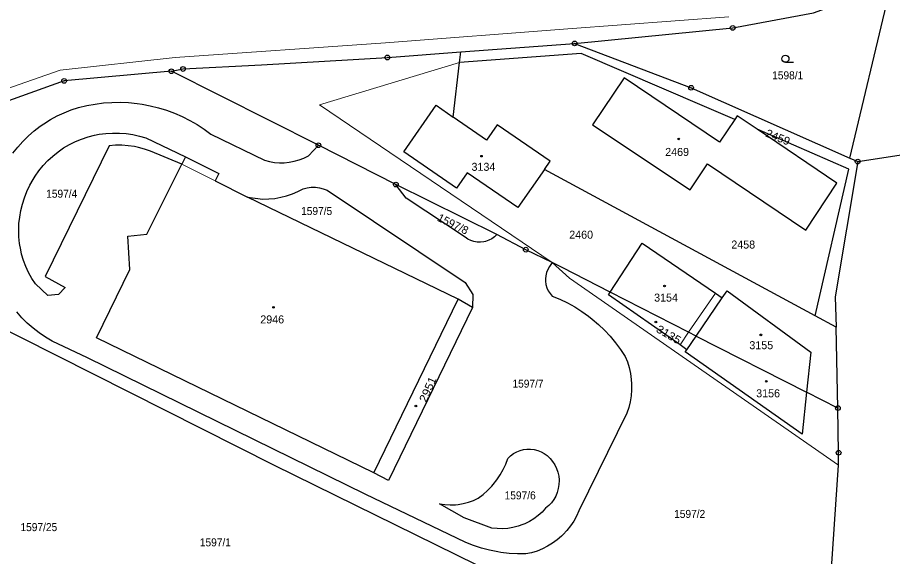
# Model space of a CAD drawing. Extents: x -679733 to -673243, y -1075091 to -1066557.
# Drawn here: x -677557.1 to -677371.3, y -1071519.4 to -1071405 of the extents above; entities that cross this region are included whole.
import ezdxf

# ---------------------------------------------------------------- set-up
doc = ezdxf.new("R2010")
doc.units = 0
doc.header["$LTSCALE"] = 0.68
for name, color, linetype, lineweight in [('1', 7, 'Continuous', 25), ('3', 7, 'Continuous', 25), ('4', 7, 'Continuous', 13), ('5', 7, 'Continuous', 25), ('8', 7, 'Continuous', 25)]:
    doc.layers.add(name, color=color, linetype=linetype, lineweight=lineweight)
doc.layers.add('2', color=7, linetype='Continuous')

msp = doc.modelspace()

# ---------------------------------------------------------------- linework, layer by layer
at = {"layer": '1'}
for p, q in [((-677380.32, -1071434.86), (-677371.5, -1071397.98)), ((-677463.21, -1071414.59), (-677462.95, -1071412.35)), ((-677464.55, -1071426.16), (-677463.21, -1071414.59)), ((-677516, -1071429.8), (-677504.61, -1071435.33)), ((-677521.35, -1071434.58), (-677522.14, -1071436.19)), ((-677387.71, -1071468.34), (-677445.17, -1071437.26)), ((-677455.28, -1071451.1), (-677476.71, -1071440.48)), ((-677508.19, -1071443.16), (-677504.96, -1071443.55)), ((-677443.5, -1071457.04), (-677444.1, -1071457.88)), ((-677460.42, -1071466.58), (-677463.47, -1071464.77)), ((-677412.94, -1071472.64), (-677407.43, -1071464.52)), ((-677414.92, -1071475.56), (-677412.94, -1071472.64)), ((-677412.94, -1071472.64), (-677389.5, -1071484.56)), ((-677427.67, -1071489.01), (-677437.86, -1071509.71))]:
    msp.add_line(p, q, dxfattribs=at)
for points in [[(-677378.65, -1071435.6), (-677361.04, -1071432.92), (-677352.11, -1071426.05), (-677332.52, -1071385.41), (-677330.04, -1071377.21)], [(-677438.76, -1071410.53), (-677405.19, -1071407.24), (-677388.02, -1071404.05), (-677371.5, -1071397.98)], [(-677524.38, -1071416.45), (-677521.9, -1071415.96), (-677505.24, -1071415.05), (-677478.52, -1071413.52), (-677462.95, -1071412.35), (-677438.76, -1071410.53)], [(-677438.76, -1071410.53), (-677414.01, -1071419.93), (-677380.32, -1071434.86), (-677378.65, -1071435.6)], [(-677404.76, -1071426.68), (-677411.19, -1071423.9), (-677437.37, -1071412.67), (-677463.21, -1071414.59)], [(-677524.38, -1071416.45), (-677547.16, -1071418.48), (-677560.78, -1071423.33), (-677569.14, -1071429.68), (-677576.12, -1071438.38), (-677587.19, -1071457.4)], [(-677504.61, -1071435.33), (-677503.564, -1071435.61), (-677502.498, -1071435.792), (-677501.418, -1071435.875), (-677500.441, -1071435.864), (-677499.364, -1071435.756), (-677498.301, -1071435.55), (-677497.262, -1071435.247), (-677496.256, -1071434.849), (-677495.29, -1071434.36), (-677493.17, -1071432.13), (-677524.38, -1071416.45)], [(-677404.76, -1071426.68), (-677407.98, -1071431.47), (-677428.26, -1071417.82), (-677434.93, -1071427.78), (-677414.24, -1071441.63), (-677410.55, -1071436.11), (-677389.69, -1071450.17), (-677383.07, -1071440.18), (-677400.01, -1071428.74)], [(-677558.033, -1071433.857), (-677557.005, -1071432.556), (-677555.9, -1071431.32), (-677554.741, -1071430.176), (-677553.514, -1071429.104), (-677552.223, -1071428.111), (-677551.444, -1071427.569), (-677550.063, -1071426.705), (-677548.632, -1071425.927), (-677547.155, -1071425.239), (-677545.64, -1071424.642), (-677544.09, -1071424.14), (-677542.351, -1071423.719), (-677540.591, -1071423.397), (-677538.816, -1071423.173), (-677537.031, -1071423.049), (-677535.242, -1071423.024), (-677533.454, -1071423.1), (-677531.674, -1071423.275), (-677530.606, -1071423.429), (-677528.849, -1071423.763), (-677527.112, -1071424.194), (-677525.403, -1071424.722), (-677523.725, -1071425.345), (-677522.086, -1071426.06), (-677520.488, -1071426.866), (-677518.938, -1071427.76), (-677517.441, -1071428.739), (-677516, -1071429.8)], [(-677445.17, -1071437.26), (-677450.84, -1071445.35), (-677461.56, -1071437.96), (-677463.84, -1071441.24), (-677475, -1071433.51), (-677468.17, -1071423.65), (-677464.55, -1071426.16)], [(-677445.17, -1071437.26), (-677443.95, -1071435.53), (-677455.23, -1071427.81), (-677457.49, -1071431.06), (-677464.55, -1071426.16)], [(-677400.01, -1071428.74), (-677404.23, -1071425.89), (-677404.76, -1071426.68)], [(-677387.71, -1071468.34), (-677380.52, -1071437.19), (-677400.01, -1071428.74)], [(-677553.26, -1071461.57), (-677554.021, -1071460.392), (-677554.697, -1071459.162), (-677555.283, -1071457.887), (-677555.776, -1071456.574), (-677556.175, -1071455.229), (-677556.378, -1071454.363), (-677556.618, -1071452.981), (-677556.759, -1071451.585), (-677556.8, -1071450.182), (-677556.741, -1071448.781), (-677556.583, -1071447.387), (-677556.325, -1071446.007), (-677555.97, -1071444.65), (-677555.553, -1071443.281), (-677555.041, -1071441.945), (-677554.437, -1071440.647), (-677553.744, -1071439.395), (-677553.327, -1071438.729), (-677552.503, -1071437.559), (-677551.599, -1071436.45), (-677550.62, -1071435.406), (-677549.57, -1071434.434), (-677548.455, -1071433.537), (-677547.28, -1071432.72), (-677546.045, -1071431.997), (-677544.762, -1071431.362), (-677543.438, -1071430.817), (-677542.079, -1071430.367), (-677540.692, -1071430.013), (-677539.702, -1071429.822), (-677538.283, -1071429.634), (-677536.854, -1071429.547), (-677535.423, -1071429.559), (-677533.996, -1071429.672), (-677532.58, -1071429.883), (-677531.183, -1071430.193), (-677529.81, -1071430.6), (-677521.35, -1071434.58)], [(-677537.61, -1071432.26), (-677551.2, -1071459.97), (-677546.91, -1071462.35), (-677548.32, -1071463.81), (-677550.63, -1071464.06), (-677553.26, -1071461.57)], [(-677528.8, -1071433.41), (-677530.074, -1071432.961), (-677531.379, -1071432.608), (-677532.227, -1071432.433), (-677533.564, -1071432.24), (-677534.912, -1071432.147), (-677536.263, -1071432.153), (-677537.61, -1071432.26)], [(-677462.01, -1071451.65), (-677474.52, -1071443.4), (-677476.68, -1071440.62), (-677476.71, -1071440.48), (-677493.17, -1071432.13)], [(-677481.39, -1071501.64), (-677540.3, -1071473.02), (-677533.17, -1071458.51), (-677533.66, -1071451.42), (-677529.58, -1071450.99), (-677522.14, -1071436.19), (-677528.8, -1071433.41)], [(-677521.35, -1071434.58), (-677514.3, -1071438.12), (-677515.11, -1071439.72), (-677508.19, -1071443.16)], [(-677378.65, -1071435.6), (-677383.4, -1071464.3), (-677383.25, -1071470.75)], [(-677504.96, -1071443.55), (-677503.675, -1071443.528), (-677502.395, -1071443.407), (-677501.153, -1071443.191), (-677499.907, -1071442.875), (-677498.69, -1071442.462), (-677497.509, -1071441.956), (-677496.37, -1071441.36), (-677495.552, -1071441.162), (-677494.715, -1071441.062), (-677494.606, -1071441.057), (-677493.764, -1071441.07), (-677492.93, -1071441.183), (-677492.115, -1071441.394), (-677491.33, -1071441.7)], [(-677491.33, -1071441.7), (-677461.97, -1071461.27), (-677460.34, -1071463.84), (-677460.42, -1071466.58)], [(-677481.39, -1071501.64), (-677463.47, -1071464.77), (-677508.19, -1071443.16)], [(-677455.28, -1071451.1), (-677455.789, -1071451.585), (-677456.362, -1071451.994), (-677456.986, -1071452.316), (-677457.651, -1071452.547), (-677458.034, -1071452.635), (-677458.732, -1071452.714), (-677459.435, -1071452.693), (-677460.128, -1071452.573), (-677460.797, -1071452.356), (-677461.429, -1071452.046), (-677462.01, -1071451.65)], [(-677443.5, -1071457.04), (-677449.13, -1071454.3), (-677455.28, -1071451.1)], [(-677431.23, -1071463.34), (-677424.43, -1071452.89), (-677408.87, -1071463.53), (-677407.43, -1071464.52)], [(-677587.19, -1071457.4), (-677502.54, -1071500), (-677433.93, -1071533.74), (-677395.28, -1071552.08)], [(-677444.1, -1071457.88), (-677444.453, -1071458.488), (-677444.717, -1071459.141), (-677444.885, -1071459.824), (-677444.955, -1071460.524), (-677444.944, -1071461.011), (-677444.845, -1071461.708), (-677444.648, -1071462.383), (-677444.357, -1071463.024), (-677443.979, -1071463.617), (-677443.52, -1071464.15), (-677441.883, -1071464.827), (-677440.286, -1071465.594), (-677438.735, -1071466.451), (-677437.235, -1071467.394), (-677435.791, -1071468.42), (-677435.024, -1071469.017), (-677433.674, -1071470.166), (-677432.392, -1071471.388), (-677431.181, -1071472.681), (-677430.044, -1071474.04), (-677428.986, -1071475.461), (-677428.01, -1071476.94), (-677427.548, -1071478.124), (-677427.181, -1071479.34), (-677426.91, -1071480.582), (-677426.738, -1071481.841), (-677426.675, -1071482.775), (-677426.676, -1071484.045), (-677426.777, -1071485.312), (-677426.977, -1071486.567), (-677427.275, -1071487.802), (-677427.67, -1071489.01)], [(-677431.23, -1071463.34), (-677441.37, -1071458.11), (-677443.5, -1071457.04)], [(-677414.92, -1071475.56), (-677416.37, -1071474.48), (-677431.59, -1071463.89), (-677431.23, -1071463.34)], [(-677412.94, -1071472.64), (-677414.55, -1071471.82), (-677431.23, -1071463.34)], [(-677407.43, -1071464.52), (-677406.39, -1071463.01), (-677388.61, -1071476.05), (-677389.5, -1071484.56)], [(-677549.7, -1071473.72), (-677551.103, -1071472.886), (-677552.452, -1071471.968), (-677553.743, -1071470.968), (-677554.97, -1071469.892), (-677556.129, -1071468.742), (-677557.215, -1071467.524)], [(-677460.42, -1071466.58), (-677478.29, -1071503.3), (-677481.39, -1071501.64)], [(-677382.84, -1071487.91), (-677383.25, -1071470.75), (-677387.71, -1071468.34)], [(-677461.89, -1071516.47), (-677483.23, -1071506.15), (-677542.2, -1071477.26), (-677549.7, -1071473.72)], [(-677389.5, -1071484.56), (-677390.43, -1071493.45), (-677415.25, -1071475.99), (-677414.92, -1071475.56)], [(-677395.28, -1071552.08), (-677391.53, -1071545.07), (-677384.51, -1071526.16), (-677382.75, -1071500), (-677382.69, -1071497.39), (-677382.84, -1071487.91), (-677389.5, -1071484.56)], [(-677467.45, -1071508.25), (-677466.334, -1071508.411), (-677465.208, -1071508.473), (-677464.081, -1071508.435), (-677463.517, -1071508.378), (-677462.405, -1071508.19), (-677461.315, -1071507.904), (-677460.253, -1071507.523), (-677459.23, -1071507.05), (-677458.2, -1071506.278), (-677457.234, -1071505.428), (-677456.336, -1071504.505), (-677456.041, -1071504.168), (-677455.245, -1071503.157), (-677454.53, -1071502.087), (-677453.9, -1071500.964), (-677453.359, -1071499.796), (-677452.91, -1071498.59), (-677452.355, -1071498.048), (-677451.735, -1071497.582), (-677451.06, -1071497.2), (-677450.342, -1071496.908), (-677449.592, -1071496.711), (-677448.892, -1071496.617), (-677448.116, -1071496.608), (-677447.346, -1071496.7), (-677446.594, -1071496.89), (-677445.873, -1071497.175), (-677445.195, -1071497.55), (-677444.57, -1071498.01), (-677443.959, -1071498.592), (-677443.421, -1071499.242), (-677442.964, -1071499.952), (-677442.593, -1071500.71), (-677442.316, -1071501.507), (-677442.134, -1071502.331), (-677442.051, -1071503.171), (-677442.047, -1071503.318), (-677442.081, -1071504.162), (-677442.215, -1071504.995), (-677442.447, -1071505.807), (-677442.773, -1071506.585), (-677443.188, -1071507.32), (-677443.688, -1071508), (-677444.264, -1071508.616), (-677444.91, -1071509.16), (-677445.672, -1071509.976), (-677446.504, -1071510.72), (-677447.4, -1071511.386), (-677448.351, -1071511.97), (-677449.351, -1071512.466), (-677449.724, -1071512.624), (-677450.777, -1071512.995), (-677451.859, -1071513.27), (-677452.961, -1071513.447), (-677454.075, -1071513.525), (-677455.191, -1071513.502), (-677456.3, -1071513.38)], [(-677456.3, -1071513.38), (-677462.2, -1071511.21), (-677467.45, -1071508.25)], [(-677437.86, -1071509.71), (-677438.361, -1071510.827), (-677438.952, -1071511.899), (-677439.628, -1071512.919), (-677440.385, -1071513.881), (-677441.218, -1071514.777), (-677441.536, -1071515.083), (-677442.464, -1071515.882), (-677443.453, -1071516.602), (-677444.499, -1071517.24), (-677445.592, -1071517.789), (-677446.727, -1071518.248), (-677447.896, -1071518.612), (-677449.09, -1071518.88), (-677450.869, -1071518.868), (-677452.645, -1071518.755), (-677454.411, -1071518.543), (-677455.067, -1071518.439), (-677456.811, -1071518.091), (-677458.534, -1071517.646), (-677460.228, -1071517.105), (-677461.89, -1071516.47)]]:
    msp.add_lwpolyline(points, dxfattribs=at)
at = {"layer": '3'}
msp.add_line((-677393.993, -1071414.54), (-677392.243, -1071414.54), dxfattribs=at)
msp.add_circle((-677393.9929, -1071413.7898), 0.75, dxfattribs=at)
at = {"layer": '4'}
for p, q in [((-677406, -1071404.9), (-677440.22, -1071407.46)), ((-677440.22, -1071407.46), (-677478.92, -1071410.44)), ((-677478.92, -1071410.44), (-677523.61, -1071413.49)), ((-677523.61, -1071413.49), (-677548.01, -1071416.23)), ((-677463.21, -1071414.59), (-677492.92, -1071423.58)), ((-677548.01, -1071416.23), (-677561.48, -1071420.93)), ((-677492.92, -1071423.58), (-677443.5, -1071457.04)), ((-677522.14, -1071436.19), (-677515.11, -1071439.72)), ((-677443.5, -1071457.04), (-677439.84, -1071460.34)), ((-677439.84, -1071460.34), (-677382.75, -1071500)), ((-677414.55, -1071471.82), (-677408.87, -1071463.53)), ((-677416.37, -1071474.48), (-677414.55, -1071471.82))]:
    msp.add_line(p, q, dxfattribs=at)
at = {"layer": '5'}
for centre in [(-677416.6468, -1071430.7992), (-677458.5268, -1071434.4592), (-677419.6668, -1071462.0092), (-677502.6968, -1071466.5292), (-677421.5068, -1071469.6592), (-677399.1968, -1071472.3792), (-677398.0568, -1071482.2392), (-677472.4568, -1071487.4792)]:
    msp.add_circle(centre, 0.175, dxfattribs=at)
at = {"layer": '8'}
for centre, radius in [((-677405.19, -1071407.2399), 0.5), ((-677405.19, -1071407.2399), 0.0303), ((-677438.76, -1071410.5299), 0.5), ((-677438.76, -1071410.5299), 0.0303), ((-677478.52, -1071413.5199), 0.5), ((-677478.52, -1071413.5199), 0.0303), ((-677521.9, -1071415.9599), 0.5), ((-677524.38, -1071416.4499), 0.5), ((-677524.38, -1071416.4499), 0.0303), ((-677521.9, -1071415.9599), 0.0303), ((-677547.16, -1071418.4799), 0.5), ((-677547.16, -1071418.4799), 0.0303), ((-677414.01, -1071419.9299), 0.5), ((-677414.01, -1071419.9299), 0.0303), ((-677493.17, -1071432.1299), 0.5), ((-677493.17, -1071432.1299), 0.0303), ((-677378.65, -1071435.5999), 0.5), ((-677378.65, -1071435.5999), 0.0303), ((-677476.71, -1071440.4799), 0.5), ((-677476.71, -1071440.4799), 0.0303), ((-677449.13, -1071454.2999), 0.5), ((-677449.13, -1071454.2999), 0.0303), ((-677382.84, -1071487.9099), 0.5), ((-677382.84, -1071487.9099), 0.0303), ((-677382.69, -1071497.3899), 0.5), ((-677382.69, -1071497.3899), 0.0303)]:
    msp.add_circle(centre, radius, dxfattribs=at)

# ---------------------------------------------------------------- texts
at = {"layer": '2', "width": 0.95}
for s, p in [('1598/1', (-677396.81, -1071418.15)), ('1597/4', (-677550.97, -1071443.279)), ('1597/5', (-677496.84, -1071446.95)), ('1597/7', (-677451.96, -1071483.58)), ('1597/6', (-677453.62, -1071507.29)), ('1597/2', (-677417.63, -1071511.229)), ('1597/25', (-677556.43, -1071514.029)), ('1597/1', (-677518.34, -1071517.259))]:
    msp.add_text(s, height=1.7, dxfattribs=at).set_placement(p)
at = {"layer": '2'}
for s, rotation, width, p in [('2459', 338, 1.05, (-677398.358, -1071430.238)), ('3135', 330, 1.1, (-677421.595, -1071471.666)), ('2951', 66, 1.1, (-677470.283, -1071486.835))]:
    msp.add_text(s, height=1.7, rotation=rotation, dxfattribs=dict(at, width=width)).set_placement(p)
for s, p in [('2469', (-677419.52, -1071434.41)), ('3134', (-677460.65, -1071437.57)), ('2460', (-677439.9, -1071451.97)), ('2458', (-677405.48, -1071454.06)), ('3154', (-677421.87, -1071465.32)), ('2946', (-677505.5, -1071469.95)), ('3155', (-677401.65, -1071475.42)), ('3156', (-677400.2, -1071485.63))]:
    msp.add_text(s, height=1.7, dxfattribs=at).set_placement(p)
msp.add_text('1597/8', height=1.7, rotation=334, dxfattribs=at).set_placement((-677468.072, -1071448.103))

doc.saveas('drawing.dxf')
